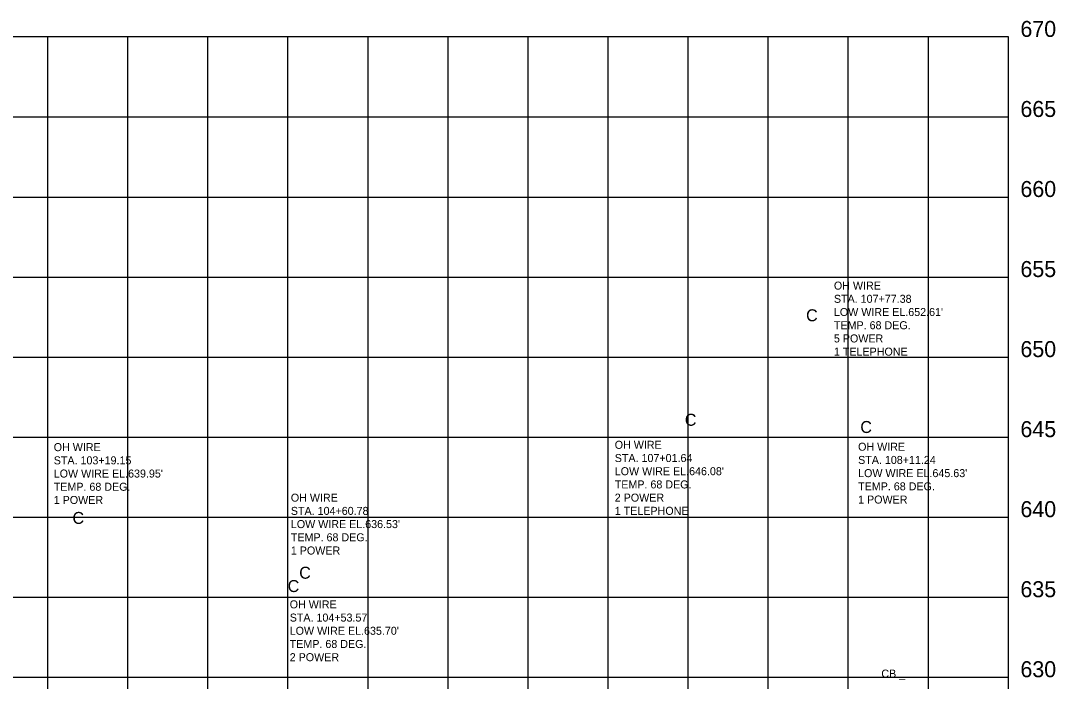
# Model space of a CAD drawing. Extents: x 1729869 to 1735532, y 648588 to 653771.
# Drawn here: x 1730563 to 1731210, y 649565 to 649977 of the extents above; entities that cross this region are included whole.
import ezdxf

# ---------------------------------------------------------------- set-up
doc = ezdxf.new("R2010")
doc.units = 0
for name, color, linetype in [('DESIGN - SHEET - Corner Text', 7, 'Continuous'), ('DESIGN - SHEET - Light Grid', 7, 'Continuous'), ('SURVEY - PROFILE - Drainage - Storm Sewer Text', 7, 'Continuous'), ('SURVEY - PROFILE - Utilities - Overhead Wire Crossings', 7, 'Continuous')]:
    doc.layers.add(name, color=color, linetype=linetype)

msp = doc.modelspace()

# ---------------------------------------------------------------- linework, layer by layer
at = {"layer": 'DESIGN - SHEET - Light Grid'}
for p, q in [((1731180.29, 649967.06), (1730180.29, 649967.06)), ((1730580.29, 648667.06), (1730580.29, 649967.06)), ((1730630.29, 648667.06), (1730630.29, 649967.06)), ((1730680.29, 648667.06), (1730680.29, 649967.06)), ((1730730.29, 648667.06), (1730730.29, 649967.06)), ((1730780.29, 648667.06), (1730780.29, 649967.06)), ((1730830.29, 648667.06), (1730830.29, 649967.06)), ((1730880.29, 648667.06), (1730880.29, 649967.06)), ((1730930.29, 648667.06), (1730930.29, 649967.06)), ((1730980.29, 648667.06), (1730980.29, 649967.06)), ((1731030.29, 648667.06), (1731030.29, 649967.06)), ((1731080.29, 648667.06), (1731080.29, 649967.06)), ((1731130.29, 648667.06), (1731130.29, 649967.06)), ((1731180.29, 648667.06), (1731180.29, 649967.06)), ((1730180.29, 649917.06), (1731180.29, 649917.06)), ((1730180.29, 649867.06), (1731180.29, 649867.06)), ((1730180.29, 649817.06), (1731180.29, 649817.06)), ((1730180.29, 649767.06), (1731180.29, 649767.06)), ((1730180.29, 649717.06), (1731180.29, 649717.06)), ((1730180.29, 649667.06), (1731180.29, 649667.06)), ((1730180.29, 649617.06), (1731180.29, 649617.06)), ((1730180.29, 649567.06), (1731180.29, 649567.06))]:
    msp.add_line(p, q, dxfattribs=at)

# ---------------------------------------------------------------- texts
at = {"layer": 'DESIGN - SHEET - Corner Text'}
for s, p in [('670', (1731187.79, 649967.06)), ('665', (1731187.79, 649917.06)), ('660', (1731187.79, 649867.06)), ('655', (1731187.79, 649817.06)), ('650', (1731187.79, 649767.06)), ('645', (1731187.79, 649717.06)), ('640', (1731187.79, 649667.06)), ('635', (1731187.79, 649617.06)), ('630', (1731187.79, 649567.06))]:
    msp.add_text(s, height=10, dxfattribs=at).set_placement(p)
at = {"layer": 'SURVEY - PROFILE - Drainage - Storm Sewer Text'}
msp.add_text('CB _', height=5, dxfattribs=at).set_placement((1731100.91, 649566.82))
at = {"layer": 'SURVEY - PROFILE - Utilities - Overhead Wire Crossings'}
for s, height, p in [('OH WIRE', 5, (1731071.29, 649809.21)), ('STA. 107+77.38', 5, (1731071.29, 649800.96)), ('C', 7.5, (1731053.92, 649789.42)), ("LOW WIRE EL.652.61'", 5, (1731071.29, 649792.71)), ('TEMP. 68 DEG.', 5, (1731071.29, 649784.46)), ('5 POWER', 5, (1731071.29, 649776.21)), ('1 TELEPHONE', 5, (1731071.29, 649767.96)), ('C', 7.5, (1730978.18, 649724.15)), ('C', 7.5, (1731087.79, 649719.63)), ('OH WIRE', 5, (1730583.98, 649708.3)), ('OH WIRE', 5, (1730934.4, 649709.76)), ('OH WIRE', 5, (1731086.41, 649708.56)), ('STA. 103+19.15', 5, (1730583.98, 649700.05)), ('STA. 107+01.64', 5, (1730934.4, 649701.51)), ('STA. 108+11.24', 5, (1731086.41, 649700.31)), ("LOW WIRE EL.646.08'", 5, (1730934.4, 649693.26)), ("LOW WIRE EL.639.95'", 5, (1730583.98, 649691.8)), ("LOW WIRE EL.645.63'", 5, (1731086.41, 649692.06)), ('TEMP. 68 DEG.', 5, (1730583.98, 649683.55)), ('TEMP. 68 DEG.', 5, (1730934.4, 649685.01)), ('TEMP. 68 DEG.', 5, (1731086.41, 649683.81)), ('1 POWER', 5, (1730583.98, 649675.3)), ('OH WIRE', 5, (1730732.09, 649676.73)), ('2 POWER', 5, (1730934.4, 649676.76)), ('1 POWER', 5, (1731086.41, 649675.56)), ('STA. 104+60.78', 5, (1730732.09, 649668.48)), ('1 TELEPHONE', 5, (1730934.4, 649668.51)), ('C', 7.5, (1730595.69, 649662.81)), ("LOW WIRE EL.636.53'", 5, (1730732.09, 649660.23)), ('TEMP. 68 DEG.', 5, (1730732.09, 649651.98)), ('1 POWER', 5, (1730732.09, 649643.73)), ('C', 7.5, (1730737.32, 649628.59)), ('C', 7.5, (1730730.11, 649620.26)), ('OH WIRE', 5, (1730731.37, 649610.08)), ('STA. 104+53.57', 5, (1730731.37, 649601.83)), ("LOW WIRE EL.635.70'", 5, (1730731.37, 649593.58)), ('TEMP. 68 DEG.', 5, (1730731.37, 649585.33)), ('2 POWER', 5, (1730731.37, 649577.08))]:
    msp.add_text(s, height=height, dxfattribs=at).set_placement(p)

doc.saveas('drawing.dxf')
